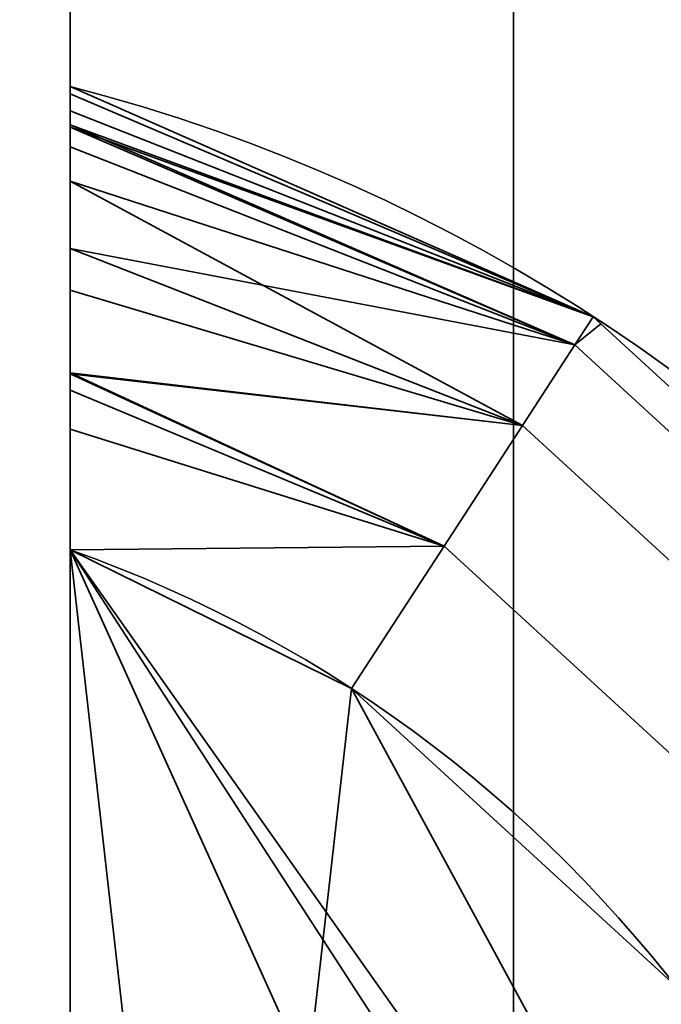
# Model space of a CAD drawing. Header units: millimetres. Extents: x -503 to 6703, y -110 to 193.
# Tile 274 of 656: x 334.39 to 335.83, y -13.57 to -11.35. Entities that reach past the tile are written whole.
import ezdxf

# ---------------------------------------------------------------- set-up
doc = ezdxf.new("R2010")
doc.units = ezdxf.units.MM
doc.layers.add('151', color=7, linetype='Continuous', true_color=0xffffff)

# ---------------------------------------------------------------- blocks, each defined once
blk = doc.blocks.new('UG_SURFACE_001')
at = {"layer": '151', "color": 252, "linetype": 'Continuous', "lineweight": 35}
for points in [[(502.5, -14, 2212.25), (502.5, 174.4, 2212.25), (-502.5, 174.4, 2212.25), (-502.5, -14, 2212.25)], [(-352.5, -14, 2062.2499), (-352.5, 174.4, 2062.2499), (352.5, 174.4, 2062.2499), (352.5, -14, 2062.2499)]]:
    blk.add_3dface(points, dxfattribs=at)
blk = doc.blocks.new('UG_SURFACE_092')
at = {"layer": '151', "color": 252, "linetype": 'Continuous', "lineweight": 35}
for points in [[(334.5, -8.5, 333.75), (334.5, -3, 342.75), (334.5, -3.5, 342.75), (334.5, -11.9594, 335.9195)], [(334.2716, -3.5, 344.3981), (334.2716, -27.5, 344.3981), (334.5, -27.5, 343.25), (334.5, -3.5, 343.25)], [(334.5, -3.5, 310.25), (334.5, -27.5, 310.25), (334.2716, -27.5, 309.1019), (334.2716, -3.5, 309.1019)], [(334.5, -18.4554, 339.75), (334.5, -12.5446, 339.75), (334.5, -3.5, 343.25), (334.5, -27.5, 343.25)], [(334.5, -3.5, 342.75), (334.5, -11.5168, 338.9298), (334.5, -11.5, 338.75)], [(334.5, -3.5, 342.75), (334.5, -11.5552, 336.4274), (334.5, -11.5864, 336.3712)], [(334.5, -11.5, 338.75), (334.5, -11.5, 336.75), (334.5, -3.5, 342.75)], [(334.5, -3.5, 342.75), (334.5, -3.5, 343.25), (334.5, -11.6358, 339.2453), (334.5, -11.5916, 339.1281)], [(334.5, -3.5, 310.25), (334.5, -11.9594, 313.9195), (334.5, -12.1477, 313.8379)], [(334.5, -11.5864, 336.3712), (334.5, -11.7138, 336.1412), (334.5, -3.5, 342.75)], [(334.5, -11.5916, 339.1281), (334.5, -11.5168, 338.9298), (334.5, -3.5, 342.75)], [(334.5, -3.5, 343.25), (334.5, -12.1845, 339.6898), (334.5, -12.1453, 339.668)], [(334.5, -12.1477, 313.8379), (334.5, -12.2723, 313.7839), (334.5, -3.5, 310.25)], [(334.5, -3.5, 310.75), (334.5, -8.5, 319.75), (334.5, -11.5168, 316.9298), (334.5, -11.5, 316.75)], [(334.5, -11.5, 336.75), (334.5, -11.5552, 336.4274), (334.5, -3.5, 342.75)], [(334.5, -12.5446, 339.75), (334.5, -12.1845, 339.6898), (334.5, -3.5, 343.25)], [(334.5, -3.5, 310.25), (334.5, -11.7138, 314.1412), (334.5, -11.9594, 313.9195)], [(334.5, -3.5, 310.25), (334.5, -3.5, 310.75), (334.5, -11.5552, 314.4274), (334.5, -11.5864, 314.3713)], [(334.5, -11.5, 316.75), (334.5, -11.5, 314.75), (334.5, -3.5, 310.75)], [(334.5, -3.5, 343.25), (334.5, -11.865, 339.5119), (334.5, -11.6358, 339.2453)], [(334.5, -11.5864, 314.3713), (334.5, -11.7138, 314.1412), (334.5, -3.5, 310.25)], [(334.5, -12.1453, 339.668), (334.5, -11.865, 339.5119), (334.5, -3.5, 343.25)], [(334.5, -11.5, 314.75), (334.5, -11.5552, 314.4274), (334.5, -3.5, 310.75)], [(334.5, -27.5, 310.25), (334.5, -3.5, 310.25), (334.5, -12.5446, 313.75), (334.5, -18.4554, 313.75)], [(334.5, -12.2723, 313.7839), (334.5, -12.5446, 313.75), (334.5, -3.5, 310.25)], [(334.5, -11.7138, 336.1412), (334.5, -11.9594, 335.9195), (334.5, -3.5, 342.75)], [(334.5, -18.4554, 317.75), (334.5, -12.5446, 317.75), (334.5, -8.5, 319.75), (334.5, -22.5, 319.75)], [(334.5, -8.5, 333.75), (334.5, -11.9594, 335.9195), (334.5, -12.1477, 335.8379)], [(334.5, -8.5, 319.75), (334.5, -11.6358, 317.2454), (334.5, -11.5916, 317.1282)], [(334.5, -22.5, 333.75), (334.5, -8.5, 333.75), (334.5, -12.5446, 335.75), (334.5, -18.4554, 335.75)], [(334.5, -11.5916, 317.1282), (334.5, -11.5168, 316.9298), (334.5, -8.5, 319.75)], [(334.5, -8.5, 319.75), (334.5, -12.1845, 317.6898), (334.5, -12.1453, 317.668)], [(334.5, -12.1477, 335.8379), (334.5, -12.2723, 335.7838), (334.5, -8.5, 333.75)], [(334.5, -12.5446, 317.75), (334.5, -12.1845, 317.6898), (334.5, -8.5, 319.75)], [(334.5, -12.2723, 335.7838), (334.5, -12.5446, 335.75), (334.5, -8.5, 333.75)], [(334.5, -8.5, 319.75), (334.5, -11.865, 317.5119), (334.5, -11.6358, 317.2454)], [(334.5, -12.1453, 317.668), (334.5, -11.865, 317.5119), (334.5, -8.5, 319.75)], [(335.5, -8.5, 333.75), (334.5, -8.5, 333.75), (334.5, -22.5, 333.75), (335.5, -22.5, 333.75)], [(335.5, -22.5, 319.75), (334.5, -22.5, 319.75), (334.5, -8.5, 319.75), (335.5, -8.5, 319.75)], [(335.5, -8.5, 333.75), (335.5, -22.5, 333.75), (335.5, -22, 331.25), (335.5, -9, 331.25)], [(335.5, -22.5, 319.75), (335.5, -8.5, 319.75), (335.5, -9, 322.25), (335.5, -22, 322.25)], [(335.5, -22, 331.25), (337.5, -22, 331.25), (337.5, -9, 331.25), (335.5, -9, 331.25)], [(335.5, -9, 322.25), (337.5, -9, 322.25), (337.5, -22, 322.25), (335.5, -22, 322.25)], [(335.6796, -12.019, 316.75), (334.5, -11.5, 316.75), (334.5, -11.5168, 316.9298)], [(334.5, -11.5552, 314.4274), (334.5, -11.5, 314.75), (335.6796, -12.019, 314.75)], [(334.5, -11.5552, 336.4274), (334.5, -11.5, 336.75), (335.6796, -12.019, 336.75)], [(335.6796, -12.019, 338.75), (334.5, -11.5, 338.75), (334.5, -11.5168, 338.9298)], [(335.6796, -12.019, 336.75), (334.5, -11.5, 336.75), (334.5, -11.5, 338.75), (335.6796, -12.019, 338.75)], [(335.6796, -12.019, 314.75), (334.5, -11.5, 314.75), (334.5, -11.5, 316.75), (335.6796, -12.019, 316.75)], [(335.6796, -12.019, 316.75), (334.5, -11.5168, 316.9298), (334.5, -11.5916, 317.1282)], [(335.6796, -12.019, 338.75), (334.5, -11.5168, 338.9298), (334.5, -11.5916, 339.1281)], [(334.5, -11.5864, 314.3713), (334.5, -11.5552, 314.4274), (335.6796, -12.019, 314.75)], [(334.5, -11.5864, 336.3712), (334.5, -11.5552, 336.4274), (335.6796, -12.019, 336.75)], [(335.6796, -12.019, 314.75), (335.6381, -12.0828, 314.3673), (334.5, -11.5864, 314.3713)], [(334.5, -11.7138, 314.1412), (334.5, -11.5864, 314.3713), (335.6381, -12.0828, 314.3673)], [(335.6796, -12.019, 336.75), (335.6381, -12.0828, 336.3673), (334.5, -11.5864, 336.3712)], [(334.5, -11.7138, 336.1412), (334.5, -11.5864, 336.3712), (335.6381, -12.0828, 336.3673)], [(335.6381, -12.0828, 317.1327), (334.5, -11.5916, 317.1282), (334.5, -11.6358, 317.2454)], [(334.5, -11.5916, 317.1282), (335.6381, -12.0828, 317.1327), (335.6796, -12.019, 316.75)], [(335.6381, -12.0828, 339.1327), (334.5, -11.5916, 339.1281), (334.5, -11.6358, 339.2453)], [(334.5, -11.5916, 339.1281), (335.6381, -12.0828, 339.1327), (335.6796, -12.019, 338.75)], [(335.6381, -12.0828, 317.1327), (334.5, -11.6358, 317.2454), (334.5, -11.865, 317.5119)], [(335.6381, -12.0828, 339.1327), (334.5, -11.6358, 339.2453), (334.5, -11.865, 339.5119)], [(335.6381, -12.0828, 314.3673), (335.52, -12.2646, 314.0429), (334.5, -11.7138, 314.1412)], [(334.5, -11.9594, 313.9195), (334.5, -11.7138, 314.1412), (335.52, -12.2646, 314.0429)], [(335.6381, -12.0828, 336.3673), (335.52, -12.2646, 336.0429), (334.5, -11.7138, 336.1412)], [(334.5, -11.9594, 335.9195), (334.5, -11.7138, 336.1412), (335.52, -12.2646, 336.0429)], [(335.52, -12.2646, 317.4571), (334.5, -11.865, 317.5119), (334.5, -12.1453, 317.668)], [(334.5, -11.865, 317.5119), (335.52, -12.2646, 317.4571), (335.6381, -12.0828, 317.1327)], [(335.52, -12.2646, 339.4571), (334.5, -11.865, 339.5119), (334.5, -12.1453, 339.668)], [(334.5, -11.865, 339.5119), (335.52, -12.2646, 339.4571), (335.6381, -12.0828, 339.1327)], [(334.5, -12.1477, 313.8379), (334.5, -11.9594, 313.9195), (335.52, -12.2646, 314.0429)], [(334.5, -12.1477, 335.8379), (334.5, -11.9594, 335.9195), (335.52, -12.2646, 336.0429)], [(335.6969, -12.0348, 316.75), (335.6796, -12.019, 316.75), (335.6381, -12.0828, 317.1327)], [(335.6381, -12.0828, 314.3673), (335.6796, -12.019, 314.75), (335.6969, -12.0348, 314.75)], [(335.6381, -12.0828, 336.3673), (335.6796, -12.019, 336.75), (335.6969, -12.0348, 336.75)], [(335.6969, -12.0348, 338.75), (335.6796, -12.019, 338.75), (335.6381, -12.0828, 339.1327)], [(335.6796, -12.019, 338.75), (335.6969, -12.0348, 338.75), (335.6969, -12.0348, 336.75), (335.6796, -12.019, 336.75)], [(335.6796, -12.019, 316.75), (335.6969, -12.0348, 316.75), (335.6969, -12.0348, 314.75), (335.6796, -12.019, 314.75)], [(335.6381, -12.0828, 317.1327), (336.5926, -12.9579, 317.1327), (336.6526, -12.911, 316.75), (335.6969, -12.0348, 316.75)], [(335.6969, -12.0348, 314.75), (336.6526, -12.911, 314.75), (336.5926, -12.9579, 314.3673), (335.6381, -12.0828, 314.3673)], [(335.6969, -12.0348, 336.75), (336.6526, -12.911, 336.75), (336.5926, -12.9579, 336.3673), (335.6381, -12.0828, 336.3673)], [(335.6381, -12.0828, 339.1327), (336.5926, -12.9579, 339.1327), (336.6526, -12.911, 338.75), (335.6969, -12.0348, 338.75)], [(336.6526, -12.911, 336.75), (335.6969, -12.0348, 336.75), (335.6969, -12.0348, 338.75), (336.6526, -12.911, 338.75)], [(336.6526, -12.911, 314.75), (335.6969, -12.0348, 314.75), (335.6969, -12.0348, 316.75), (336.6526, -12.911, 316.75)], [(336.5926, -12.9579, 317.1327), (335.6381, -12.0828, 317.1327), (335.52, -12.2646, 317.4571), (336.4217, -13.0913, 317.4571)], [(335.6381, -12.0828, 314.3673), (336.5926, -12.9579, 314.3673), (336.4217, -13.0913, 314.0429), (335.52, -12.2646, 314.0429)], [(335.6381, -12.0828, 336.3673), (336.5926, -12.9579, 336.3673), (336.4217, -13.0913, 336.0429), (335.52, -12.2646, 336.0429)], [(336.5926, -12.9579, 339.1327), (335.6381, -12.0828, 339.1327), (335.52, -12.2646, 339.4571), (336.4217, -13.0913, 339.4571)], [(335.3432, -12.5366, 317.6739), (334.5, -12.1453, 317.668), (334.5, -12.1845, 317.6898)], [(334.5, -12.1453, 317.668), (335.3432, -12.5366, 317.6739), (335.52, -12.2646, 317.4571)], [(335.3432, -12.5366, 339.6739), (334.5, -12.1453, 339.668), (334.5, -12.1845, 339.6898)], [(334.5, -12.1453, 339.668), (335.3432, -12.5366, 339.6739), (335.52, -12.2646, 339.4571)], [(335.52, -12.2646, 314.0429), (335.3432, -12.5366, 313.8261), (334.5, -12.1477, 313.8379)], [(334.5, -12.2723, 313.7839), (334.5, -12.1477, 313.8379), (335.3432, -12.5366, 313.8261)], [(335.52, -12.2646, 336.0429), (335.3432, -12.5366, 335.8261), (334.5, -12.1477, 335.8379)], [(334.5, -12.2723, 335.7838), (334.5, -12.1477, 335.8379), (335.3432, -12.5366, 335.8261)], [(335.3432, -12.5366, 317.6739), (334.5, -12.1845, 317.6898), (334.5, -12.5446, 317.75)], [(335.3432, -12.5366, 339.6739), (334.5, -12.1845, 339.6898), (334.5, -12.5446, 339.75)], [(334.5, -12.5446, 313.75), (334.5, -12.2723, 313.7839), (335.3432, -12.5366, 313.8261)], [(334.5, -12.5446, 335.75), (334.5, -12.2723, 335.7838), (335.3432, -12.5366, 335.8261)], [(336.4217, -13.0913, 317.4571), (335.52, -12.2646, 317.4571), (335.3432, -12.5366, 317.6739), (336.166, -13.291, 317.6739)], [(335.52, -12.2646, 314.0429), (336.4217, -13.0913, 314.0429), (336.166, -13.291, 313.8261), (335.3432, -12.5366, 313.8261)], [(335.52, -12.2646, 336.0429), (336.4217, -13.0913, 336.0429), (336.166, -13.291, 335.8261), (335.3432, -12.5366, 335.8261)], [(336.4217, -13.0913, 339.4571), (335.52, -12.2646, 339.4571), (335.3432, -12.5366, 339.6739), (336.166, -13.291, 339.6739)], [(334.5, -12.5446, 317.75), (335.1347, -12.8575, 317.75), (335.3432, -12.5366, 317.6739)], [(335.3432, -12.5366, 313.8261), (335.1347, -12.8575, 313.75), (334.5, -12.5446, 313.75)], [(335.3432, -12.5366, 335.8261), (335.1347, -12.8575, 335.75), (334.5, -12.5446, 335.75)], [(334.5, -12.5446, 339.75), (335.1347, -12.8575, 339.75), (335.3432, -12.5366, 339.6739)], [(336.166, -13.291, 317.6739), (335.3432, -12.5366, 317.6739), (335.1347, -12.8575, 317.75), (335.8644, -13.5265, 317.75)], [(335.3432, -12.5366, 313.8261), (336.166, -13.291, 313.8261), (335.8644, -13.5265, 313.75), (335.1347, -12.8575, 313.75)], [(335.3432, -12.5366, 335.8261), (336.166, -13.291, 335.8261), (335.8644, -13.5265, 335.75), (335.1347, -12.8575, 335.75)], [(336.166, -13.291, 339.6739), (335.3432, -12.5366, 339.6739), (335.1347, -12.8575, 339.75), (335.8644, -13.5265, 339.75)], [(335.1347, -12.8575, 317.75), (334.5, -12.5446, 317.75), (334.5, -18.4554, 317.75)], [(334.5, -12.5446, 313.75), (336.5, -15.627, 313.75), (336.3367, -16.6034, 313.75)], [(336.5, -15.373, 313.75), (334.5, -12.5446, 313.75), (335.1347, -12.8575, 313.75)], [(336.3367, -16.6034, 313.75), (335.8644, -17.4735, 313.75), (335.1347, -18.1425, 313.75), (334.5, -12.5446, 313.75)], [(336.5, -15.373, 313.75), (336.5, -15.627, 313.75), (334.5, -12.5446, 313.75)], [(335.1347, -18.1425, 313.75), (334.5, -18.4554, 313.75), (334.5, -12.5446, 313.75)], [(334.5, -18.4554, 335.75), (334.5, -12.5446, 335.75), (335.1347, -12.8575, 335.75)], [(335.1347, -12.8575, 339.75), (334.5, -12.5446, 339.75), (334.5, -18.4554, 339.75)], [(336.3367, -14.3966, 317.75), (335.8644, -13.5265, 317.75), (335.1347, -12.8575, 317.75), (334.5, -18.4554, 317.75)], [(334.5, -18.4554, 335.75), (335.1347, -12.8575, 335.75), (335.8644, -13.5265, 335.75), (336.3367, -14.3966, 335.75)], [(336.3367, -14.3966, 339.75), (335.8644, -13.5265, 339.75), (335.1347, -12.8575, 339.75), (334.5, -18.4554, 339.75)], [(335.1347, -12.8575, 313.75), (335.8644, -13.5265, 313.75), (336.3367, -14.3966, 313.75), (336.5, -15.373, 313.75)]]:
    blk.add_3dface(points, dxfattribs=at)
blk = doc.blocks.new('UG_SURFACE_100')
at = {"layer": '151', "color": 252, "linetype": 'Continuous', "lineweight": 35}
for points in [[(334.5, -8.5, 1768.75), (334.5, -3, 1777.75), (334.5, -3.5, 1777.75), (334.5, -11.9594, 1770.9194)], [(334.2716, -3.5, 1779.3981), (334.2716, -27.5, 1779.3981), (334.5, -27.5, 1778.25), (334.5, -3.5, 1778.25)], [(334.5, -3.5, 1745.25), (334.5, -27.5, 1745.25), (334.2716, -27.5, 1744.102), (334.2716, -3.5, 1744.102)], [(334.5, -18.4554, 1774.75), (334.5, -12.5446, 1774.75), (334.5, -3.5, 1778.25), (334.5, -27.5, 1778.25)], [(334.5, -3.5, 1777.75), (334.5, -11.5168, 1773.9298), (334.5, -11.5, 1773.7499)], [(334.5, -3.5, 1777.75), (334.5, -11.5552, 1771.4274), (334.5, -11.5864, 1771.3712)], [(334.5, -11.5, 1773.7499), (334.5, -11.5, 1771.75), (334.5, -3.5, 1777.75)], [(334.5, -3.5, 1777.75), (334.5, -3.5, 1778.25), (334.5, -11.6358, 1774.2454), (334.5, -11.5916, 1774.1282)], [(334.5, -3.5, 1745.25), (334.5, -11.9594, 1748.9195), (334.5, -12.1477, 1748.8378)], [(334.5, -11.5864, 1771.3712), (334.5, -11.7138, 1771.1413), (334.5, -3.5, 1777.75)], [(334.5, -11.5916, 1774.1282), (334.5, -11.5168, 1773.9298), (334.5, -3.5, 1777.75)], [(334.5, -3.5, 1778.25), (334.5, -12.1845, 1774.6898), (334.5, -12.1453, 1774.668)], [(334.5, -12.1477, 1748.8378), (334.5, -12.2723, 1748.7838), (334.5, -3.5, 1745.25)], [(334.5, -3.5, 1745.75), (334.5, -8.5, 1754.75), (334.5, -11.5168, 1751.9298), (334.5, -11.5, 1751.75)], [(334.5, -11.5, 1771.75), (334.5, -11.5552, 1771.4274), (334.5, -3.5, 1777.75)], [(334.5, -12.5446, 1774.75), (334.5, -12.1845, 1774.6898), (334.5, -3.5, 1778.25)], [(334.5, -3.5, 1745.25), (334.5, -11.7138, 1749.1412), (334.5, -11.9594, 1748.9195)], [(334.5, -3.5, 1745.25), (334.5, -3.5, 1745.75), (334.5, -11.5552, 1749.4274), (334.5, -11.5864, 1749.3713)], [(334.5, -11.5, 1751.75), (334.5, -11.5, 1749.75), (334.5, -3.5, 1745.75)], [(334.5, -3.5, 1778.25), (334.5, -11.865, 1774.5119), (334.5, -11.6358, 1774.2454)], [(334.5, -11.5864, 1749.3713), (334.5, -11.7138, 1749.1412), (334.5, -3.5, 1745.25)], [(334.5, -12.1453, 1774.668), (334.5, -11.865, 1774.5119), (334.5, -3.5, 1778.25)], [(334.5, -11.5, 1749.75), (334.5, -11.5552, 1749.4274), (334.5, -3.5, 1745.75)], [(334.5, -27.5, 1745.25), (334.5, -3.5, 1745.25), (334.5, -12.5446, 1748.75), (334.5, -18.4554, 1748.75)], [(334.5, -12.2723, 1748.7838), (334.5, -12.5446, 1748.75), (334.5, -3.5, 1745.25)], [(334.5, -11.7138, 1771.1413), (334.5, -11.9594, 1770.9194), (334.5, -3.5, 1777.75)], [(334.5, -18.4554, 1752.75), (334.5, -12.5446, 1752.75), (334.5, -8.5, 1754.75), (334.5, -22.5, 1754.75)], [(334.5, -8.5, 1768.75), (334.5, -11.9594, 1770.9194), (334.5, -12.1477, 1770.8379)], [(334.5, -8.5, 1754.75), (334.5, -11.6358, 1752.2453), (334.5, -11.5916, 1752.1281)], [(334.5, -22.5, 1768.75), (334.5, -8.5, 1768.75), (334.5, -12.5446, 1770.75), (334.5, -18.4554, 1770.75)], [(334.5, -11.5916, 1752.1281), (334.5, -11.5168, 1751.9298), (334.5, -8.5, 1754.75)], [(334.5, -8.5, 1754.75), (334.5, -12.1845, 1752.6898), (334.5, -12.1453, 1752.668)], [(334.5, -12.1477, 1770.8379), (334.5, -12.2723, 1770.7839), (334.5, -8.5, 1768.75)], [(334.5, -12.5446, 1752.75), (334.5, -12.1845, 1752.6898), (334.5, -8.5, 1754.75)], [(334.5, -12.2723, 1770.7839), (334.5, -12.5446, 1770.75), (334.5, -8.5, 1768.75)], [(334.5, -8.5, 1754.75), (334.5, -11.865, 1752.5119), (334.5, -11.6358, 1752.2453)], [(334.5, -12.1453, 1752.668), (334.5, -11.865, 1752.5119), (334.5, -8.5, 1754.75)], [(335.5, -8.5, 1768.75), (334.5, -8.5, 1768.75), (334.5, -22.5, 1768.75), (335.5, -22.5, 1768.75)], [(335.5, -22.5, 1754.75), (334.5, -22.5, 1754.75), (334.5, -8.5, 1754.75), (335.5, -8.5, 1754.75)], [(335.5, -8.5, 1768.75), (335.5, -22.5, 1768.75), (335.5, -22, 1766.25), (335.5, -9, 1766.25)], [(335.5, -22.5, 1754.75), (335.5, -8.5, 1754.75), (335.5, -9, 1757.25), (335.5, -22, 1757.25)], [(335.5, -22, 1766.25), (337.5, -22, 1766.25), (337.5, -9, 1766.25), (335.5, -9, 1766.25)], [(335.5, -9, 1757.25), (337.5, -9, 1757.25), (337.5, -22, 1757.25), (335.5, -22, 1757.25)], [(335.6796, -12.019, 1751.75), (334.5, -11.5, 1751.75), (334.5, -11.5168, 1751.9298)], [(334.5, -11.5552, 1749.4274), (334.5, -11.5, 1749.75), (335.6796, -12.019, 1749.75)], [(334.5, -11.5552, 1771.4274), (334.5, -11.5, 1771.75), (335.6796, -12.019, 1771.75)], [(335.6796, -12.019, 1773.7499), (334.5, -11.5, 1773.7499), (334.5, -11.5168, 1773.9298)], [(335.6796, -12.019, 1771.75), (334.5, -11.5, 1771.75), (334.5, -11.5, 1773.7499), (335.6796, -12.019, 1773.7499)], [(335.6796, -12.019, 1749.75), (334.5, -11.5, 1749.75), (334.5, -11.5, 1751.75), (335.6796, -12.019, 1751.75)], [(335.6796, -12.019, 1751.75), (334.5, -11.5168, 1751.9298), (334.5, -11.5916, 1752.1281)], [(335.6796, -12.019, 1773.7499), (334.5, -11.5168, 1773.9298), (334.5, -11.5916, 1774.1282)], [(334.5, -11.5864, 1749.3713), (334.5, -11.5552, 1749.4274), (335.6796, -12.019, 1749.75)], [(334.5, -11.5864, 1771.3712), (334.5, -11.5552, 1771.4274), (335.6796, -12.019, 1771.75)], [(335.6796, -12.019, 1749.75), (335.6381, -12.0828, 1749.3674), (334.5, -11.5864, 1749.3713)], [(334.5, -11.7138, 1749.1412), (334.5, -11.5864, 1749.3713), (335.6381, -12.0828, 1749.3674)], [(335.6796, -12.019, 1771.75), (335.6381, -12.0828, 1771.3673), (334.5, -11.5864, 1771.3712)], [(334.5, -11.7138, 1771.1413), (334.5, -11.5864, 1771.3712), (335.6381, -12.0828, 1771.3673)], [(335.6381, -12.0828, 1752.1327), (334.5, -11.5916, 1752.1281), (334.5, -11.6358, 1752.2453)], [(334.5, -11.5916, 1752.1281), (335.6381, -12.0828, 1752.1327), (335.6796, -12.019, 1751.75)], [(335.6381, -12.0828, 1774.1327), (334.5, -11.5916, 1774.1282), (334.5, -11.6358, 1774.2454)], [(334.5, -11.5916, 1774.1282), (335.6381, -12.0828, 1774.1327), (335.6796, -12.019, 1773.7499)], [(335.6381, -12.0828, 1752.1327), (334.5, -11.6358, 1752.2453), (334.5, -11.865, 1752.5119)], [(335.6381, -12.0828, 1774.1327), (334.5, -11.6358, 1774.2454), (334.5, -11.865, 1774.5119)], [(335.6381, -12.0828, 1749.3674), (335.52, -12.2646, 1749.0429), (334.5, -11.7138, 1749.1412)], [(334.5, -11.9594, 1748.9195), (334.5, -11.7138, 1749.1412), (335.52, -12.2646, 1749.0429)], [(335.6381, -12.0828, 1771.3673), (335.52, -12.2646, 1771.0429), (334.5, -11.7138, 1771.1413)], [(334.5, -11.9594, 1770.9194), (334.5, -11.7138, 1771.1413), (335.52, -12.2646, 1771.0429)], [(335.52, -12.2646, 1752.4571), (334.5, -11.865, 1752.5119), (334.5, -12.1453, 1752.668)], [(334.5, -11.865, 1752.5119), (335.52, -12.2646, 1752.4571), (335.6381, -12.0828, 1752.1327)], [(335.52, -12.2646, 1774.4571), (334.5, -11.865, 1774.5119), (334.5, -12.1453, 1774.668)], [(334.5, -11.865, 1774.5119), (335.52, -12.2646, 1774.4571), (335.6381, -12.0828, 1774.1327)], [(334.5, -12.1477, 1748.8378), (334.5, -11.9594, 1748.9195), (335.52, -12.2646, 1749.0429)], [(334.5, -12.1477, 1770.8379), (334.5, -11.9594, 1770.9194), (335.52, -12.2646, 1771.0429)], [(335.6969, -12.0348, 1751.75), (335.6796, -12.019, 1751.75), (335.6381, -12.0828, 1752.1327)], [(335.6381, -12.0828, 1749.3674), (335.6796, -12.019, 1749.75), (335.6969, -12.0348, 1749.75)], [(335.6381, -12.0828, 1771.3673), (335.6796, -12.019, 1771.75), (335.6969, -12.0348, 1771.75)], [(335.6969, -12.0348, 1773.7499), (335.6796, -12.019, 1773.7499), (335.6381, -12.0828, 1774.1327)], [(335.6796, -12.019, 1773.7499), (335.6969, -12.0348, 1773.7499), (335.6969, -12.0348, 1771.75), (335.6796, -12.019, 1771.75)], [(335.6796, -12.019, 1751.75), (335.6969, -12.0348, 1751.75), (335.6969, -12.0348, 1749.75), (335.6796, -12.019, 1749.75)], [(335.6381, -12.0828, 1752.1327), (336.5926, -12.9579, 1752.1327), (336.6526, -12.911, 1751.75), (335.6969, -12.0348, 1751.75)], [(335.6969, -12.0348, 1749.75), (336.6526, -12.911, 1749.75), (336.5926, -12.9579, 1749.3674), (335.6381, -12.0828, 1749.3674)], [(335.6969, -12.0348, 1771.75), (336.6526, -12.911, 1771.75), (336.5926, -12.9579, 1771.3673), (335.6381, -12.0828, 1771.3673)], [(335.6381, -12.0828, 1774.1327), (336.5926, -12.9579, 1774.1327), (336.6526, -12.911, 1773.7499), (335.6969, -12.0348, 1773.7499)], [(336.6526, -12.911, 1771.75), (335.6969, -12.0348, 1771.75), (335.6969, -12.0348, 1773.7499), (336.6526, -12.911, 1773.7499)], [(336.6526, -12.911, 1749.75), (335.6969, -12.0348, 1749.75), (335.6969, -12.0348, 1751.75), (336.6526, -12.911, 1751.75)], [(336.5926, -12.9579, 1752.1327), (335.6381, -12.0828, 1752.1327), (335.52, -12.2646, 1752.4571), (336.4217, -13.0913, 1752.4571)], [(335.6381, -12.0828, 1749.3674), (336.5926, -12.9579, 1749.3674), (336.4217, -13.0913, 1749.0429), (335.52, -12.2646, 1749.0429)], [(335.6381, -12.0828, 1771.3673), (336.5926, -12.9579, 1771.3673), (336.4217, -13.0913, 1771.0429), (335.52, -12.2646, 1771.0429)], [(336.5926, -12.9579, 1774.1327), (335.6381, -12.0828, 1774.1327), (335.52, -12.2646, 1774.4571), (336.4217, -13.0913, 1774.4571)], [(335.3432, -12.5366, 1752.6739), (334.5, -12.1453, 1752.668), (334.5, -12.1845, 1752.6898)], [(334.5, -12.1453, 1752.668), (335.3432, -12.5366, 1752.6739), (335.52, -12.2646, 1752.4571)], [(335.3432, -12.5366, 1774.6739), (334.5, -12.1453, 1774.668), (334.5, -12.1845, 1774.6898)], [(334.5, -12.1453, 1774.668), (335.3432, -12.5366, 1774.6739), (335.52, -12.2646, 1774.4571)], [(335.52, -12.2646, 1749.0429), (335.3432, -12.5366, 1748.8261), (334.5, -12.1477, 1748.8378)], [(334.5, -12.2723, 1748.7838), (334.5, -12.1477, 1748.8378), (335.3432, -12.5366, 1748.8261)], [(335.52, -12.2646, 1771.0429), (335.3432, -12.5366, 1770.8261), (334.5, -12.1477, 1770.8379)], [(334.5, -12.2723, 1770.7839), (334.5, -12.1477, 1770.8379), (335.3432, -12.5366, 1770.8261)], [(335.3432, -12.5366, 1752.6739), (334.5, -12.1845, 1752.6898), (334.5, -12.5446, 1752.75)], [(335.3432, -12.5366, 1774.6739), (334.5, -12.1845, 1774.6898), (334.5, -12.5446, 1774.75)], [(334.5, -12.5446, 1748.75), (334.5, -12.2723, 1748.7838), (335.3432, -12.5366, 1748.8261)], [(334.5, -12.5446, 1770.75), (334.5, -12.2723, 1770.7839), (335.3432, -12.5366, 1770.8261)], [(336.4217, -13.0913, 1752.4571), (335.52, -12.2646, 1752.4571), (335.3432, -12.5366, 1752.6739), (336.166, -13.291, 1752.6739)], [(335.52, -12.2646, 1749.0429), (336.4217, -13.0913, 1749.0429), (336.166, -13.291, 1748.8261), (335.3432, -12.5366, 1748.8261)], [(335.52, -12.2646, 1771.0429), (336.4217, -13.0913, 1771.0429), (336.166, -13.291, 1770.8261), (335.3432, -12.5366, 1770.8261)], [(336.4217, -13.0913, 1774.4571), (335.52, -12.2646, 1774.4571), (335.3432, -12.5366, 1774.6739), (336.166, -13.291, 1774.6739)], [(334.5, -12.5446, 1752.75), (335.1347, -12.8575, 1752.75), (335.3432, -12.5366, 1752.6739)], [(335.3432, -12.5366, 1748.8261), (335.1347, -12.8575, 1748.75), (334.5, -12.5446, 1748.75)], [(335.3432, -12.5366, 1770.8261), (335.1347, -12.8575, 1770.75), (334.5, -12.5446, 1770.75)], [(334.5, -12.5446, 1774.75), (335.1347, -12.8575, 1774.75), (335.3432, -12.5366, 1774.6739)], [(336.166, -13.291, 1752.6739), (335.3432, -12.5366, 1752.6739), (335.1347, -12.8575, 1752.75), (335.8644, -13.5265, 1752.75)], [(335.3432, -12.5366, 1748.8261), (336.166, -13.291, 1748.8261), (335.8644, -13.5265, 1748.75), (335.1347, -12.8575, 1748.75)], [(335.3432, -12.5366, 1770.8261), (336.166, -13.291, 1770.8261), (335.8644, -13.5265, 1770.75), (335.1347, -12.8575, 1770.75)], [(336.166, -13.291, 1774.6739), (335.3432, -12.5366, 1774.6739), (335.1347, -12.8575, 1774.75), (335.8644, -13.5265, 1774.75)], [(335.1347, -12.8575, 1752.75), (334.5, -12.5446, 1752.75), (334.5, -18.4554, 1752.75)], [(334.5, -12.5446, 1748.75), (336.5, -15.627, 1748.75), (336.3367, -16.6034, 1748.75)], [(336.5, -15.373, 1748.75), (334.5, -12.5446, 1748.75), (335.1347, -12.8575, 1748.75)], [(336.3367, -16.6034, 1748.75), (335.8644, -17.4735, 1748.75), (335.1347, -18.1425, 1748.75), (334.5, -12.5446, 1748.75)], [(336.5, -15.373, 1748.75), (336.5, -15.627, 1748.75), (334.5, -12.5446, 1748.75)], [(335.1347, -18.1425, 1748.75), (334.5, -18.4554, 1748.75), (334.5, -12.5446, 1748.75)], [(334.5, -18.4554, 1770.75), (334.5, -12.5446, 1770.75), (335.1347, -12.8575, 1770.75)], [(335.1347, -12.8575, 1774.75), (334.5, -12.5446, 1774.75), (334.5, -18.4554, 1774.75)], [(336.3367, -14.3966, 1752.75), (335.8644, -13.5265, 1752.75), (335.1347, -12.8575, 1752.75), (334.5, -18.4554, 1752.75)], [(334.5, -18.4554, 1770.75), (335.1347, -12.8575, 1770.75), (335.8644, -13.5265, 1770.75), (336.3367, -14.3966, 1770.75)], [(336.3367, -14.3966, 1774.75), (335.8644, -13.5265, 1774.75), (335.1347, -12.8575, 1774.75), (334.5, -18.4554, 1774.75)], [(335.1347, -12.8575, 1748.75), (335.8644, -13.5265, 1748.75), (336.3367, -14.3966, 1748.75), (336.5, -15.373, 1748.75)]]:
    blk.add_3dface(points, dxfattribs=at)
blk = doc.blocks.new('UG_SURFACE_104')
at = {"layer": '151', "color": 252, "linetype": 'Continuous', "lineweight": 35}
for points in [[(334.5, -8.5, 1518.75), (334.5, -3, 1527.75), (334.5, -3.5, 1527.75), (334.5, -11.9594, 1520.9194)], [(334.2716, -3.5, 1529.3981), (334.2716, -27.5, 1529.3981), (334.5, -27.5, 1528.25), (334.5, -3.5, 1528.25)], [(334.5, -3.5, 1495.25), (334.5, -27.5, 1495.25), (334.2716, -27.5, 1494.102), (334.2716, -3.5, 1494.102)], [(334.5, -18.4554, 1524.75), (334.5, -12.5446, 1524.75), (334.5, -3.5, 1528.25), (334.5, -27.5, 1528.25)], [(334.5, -3.5, 1527.75), (334.5, -11.5168, 1523.9298), (334.5, -11.5, 1523.7499)], [(334.5, -3.5, 1527.75), (334.5, -11.5552, 1521.4274), (334.5, -11.5864, 1521.3712)], [(334.5, -11.5, 1523.7499), (334.5, -11.5, 1521.75), (334.5, -3.5, 1527.75)], [(334.5, -3.5, 1527.75), (334.5, -3.5, 1528.25), (334.5, -11.6358, 1524.2454), (334.5, -11.5916, 1524.1282)], [(334.5, -3.5, 1495.25), (334.5, -11.9594, 1498.9195), (334.5, -12.1477, 1498.8378)], [(334.5, -11.5864, 1521.3712), (334.5, -11.7138, 1521.1413), (334.5, -3.5, 1527.75)], [(334.5, -11.5916, 1524.1282), (334.5, -11.5168, 1523.9298), (334.5, -3.5, 1527.75)], [(334.5, -3.5, 1528.25), (334.5, -12.1845, 1524.6898), (334.5, -12.1453, 1524.668)], [(334.5, -12.1477, 1498.8378), (334.5, -12.2723, 1498.7838), (334.5, -3.5, 1495.25)], [(334.5, -3.5, 1495.75), (334.5, -8.5, 1504.75), (334.5, -11.5168, 1501.9298), (334.5, -11.5, 1501.75)], [(334.5, -11.5, 1521.75), (334.5, -11.5552, 1521.4274), (334.5, -3.5, 1527.75)], [(334.5, -12.5446, 1524.75), (334.5, -12.1845, 1524.6898), (334.5, -3.5, 1528.25)], [(334.5, -3.5, 1495.25), (334.5, -11.7138, 1499.1412), (334.5, -11.9594, 1498.9195)], [(334.5, -3.5, 1495.25), (334.5, -3.5, 1495.75), (334.5, -11.5552, 1499.4274), (334.5, -11.5864, 1499.3713)], [(334.5, -11.5, 1501.75), (334.5, -11.5, 1499.75), (334.5, -3.5, 1495.75)], [(334.5, -3.5, 1528.25), (334.5, -11.865, 1524.5119), (334.5, -11.6358, 1524.2454)], [(334.5, -11.5864, 1499.3713), (334.5, -11.7138, 1499.1412), (334.5, -3.5, 1495.25)], [(334.5, -12.1453, 1524.668), (334.5, -11.865, 1524.5119), (334.5, -3.5, 1528.25)], [(334.5, -11.5, 1499.75), (334.5, -11.5552, 1499.4274), (334.5, -3.5, 1495.75)], [(334.5, -27.5, 1495.25), (334.5, -3.5, 1495.25), (334.5, -12.5446, 1498.75), (334.5, -18.4554, 1498.75)], [(334.5, -12.2723, 1498.7838), (334.5, -12.5446, 1498.75), (334.5, -3.5, 1495.25)], [(334.5, -11.7138, 1521.1413), (334.5, -11.9594, 1520.9194), (334.5, -3.5, 1527.75)], [(334.5, -18.4554, 1502.75), (334.5, -12.5446, 1502.75), (334.5, -8.5, 1504.75), (334.5, -22.5, 1504.75)], [(334.5, -8.5, 1518.75), (334.5, -11.9594, 1520.9194), (334.5, -12.1477, 1520.8379)], [(334.5, -8.5, 1504.75), (334.5, -11.6358, 1502.2453), (334.5, -11.5916, 1502.1281)], [(334.5, -22.5, 1518.75), (334.5, -8.5, 1518.75), (334.5, -12.5446, 1520.75), (334.5, -18.4554, 1520.75)], [(334.5, -11.5916, 1502.1281), (334.5, -11.5168, 1501.9298), (334.5, -8.5, 1504.75)], [(334.5, -8.5, 1504.75), (334.5, -12.1845, 1502.6898), (334.5, -12.1453, 1502.668)], [(334.5, -12.1477, 1520.8379), (334.5, -12.2723, 1520.7839), (334.5, -8.5, 1518.75)], [(334.5, -12.5446, 1502.75), (334.5, -12.1845, 1502.6898), (334.5, -8.5, 1504.75)], [(334.5, -12.2723, 1520.7839), (334.5, -12.5446, 1520.75), (334.5, -8.5, 1518.75)], [(334.5, -8.5, 1504.75), (334.5, -11.865, 1502.5119), (334.5, -11.6358, 1502.2453)], [(334.5, -12.1453, 1502.668), (334.5, -11.865, 1502.5119), (334.5, -8.5, 1504.75)], [(335.5, -8.5, 1518.75), (334.5, -8.5, 1518.75), (334.5, -22.5, 1518.75), (335.5, -22.5, 1518.75)], [(335.5, -22.5, 1504.75), (334.5, -22.5, 1504.75), (334.5, -8.5, 1504.75), (335.5, -8.5, 1504.75)], [(335.5, -8.5, 1518.75), (335.5, -22.5, 1518.75), (335.5, -22, 1516.25), (335.5, -9, 1516.25)], [(335.5, -22.5, 1504.75), (335.5, -8.5, 1504.75), (335.5, -9, 1507.25), (335.5, -22, 1507.25)], [(335.5, -22, 1516.25), (337.5, -22, 1516.25), (337.5, -9, 1516.25), (335.5, -9, 1516.25)], [(335.5, -9, 1507.25), (337.5, -9, 1507.25), (337.5, -22, 1507.25), (335.5, -22, 1507.25)], [(335.6796, -12.019, 1501.75), (334.5, -11.5, 1501.75), (334.5, -11.5168, 1501.9298)], [(334.5, -11.5552, 1499.4274), (334.5, -11.5, 1499.75), (335.6796, -12.019, 1499.75)], [(334.5, -11.5552, 1521.4274), (334.5, -11.5, 1521.75), (335.6796, -12.019, 1521.75)], [(335.6796, -12.019, 1523.7499), (334.5, -11.5, 1523.7499), (334.5, -11.5168, 1523.9298)], [(335.6796, -12.019, 1521.75), (334.5, -11.5, 1521.75), (334.5, -11.5, 1523.7499), (335.6796, -12.019, 1523.7499)], [(335.6796, -12.019, 1499.75), (334.5, -11.5, 1499.75), (334.5, -11.5, 1501.75), (335.6796, -12.019, 1501.75)], [(335.6796, -12.019, 1501.75), (334.5, -11.5168, 1501.9298), (334.5, -11.5916, 1502.1281)], [(335.6796, -12.019, 1523.7499), (334.5, -11.5168, 1523.9298), (334.5, -11.5916, 1524.1282)], [(334.5, -11.5864, 1499.3713), (334.5, -11.5552, 1499.4274), (335.6796, -12.019, 1499.75)], [(334.5, -11.5864, 1521.3712), (334.5, -11.5552, 1521.4274), (335.6796, -12.019, 1521.75)], [(335.6796, -12.019, 1499.75), (335.6381, -12.0828, 1499.3674), (334.5, -11.5864, 1499.3713)], [(334.5, -11.7138, 1499.1412), (334.5, -11.5864, 1499.3713), (335.6381, -12.0828, 1499.3674)], [(335.6796, -12.019, 1521.75), (335.6381, -12.0828, 1521.3673), (334.5, -11.5864, 1521.3712)], [(334.5, -11.7138, 1521.1413), (334.5, -11.5864, 1521.3712), (335.6381, -12.0828, 1521.3673)], [(335.6381, -12.0828, 1502.1327), (334.5, -11.5916, 1502.1281), (334.5, -11.6358, 1502.2453)], [(334.5, -11.5916, 1502.1281), (335.6381, -12.0828, 1502.1327), (335.6796, -12.019, 1501.75)], [(335.6381, -12.0828, 1524.1327), (334.5, -11.5916, 1524.1282), (334.5, -11.6358, 1524.2454)], [(334.5, -11.5916, 1524.1282), (335.6381, -12.0828, 1524.1327), (335.6796, -12.019, 1523.7499)], [(335.6381, -12.0828, 1502.1327), (334.5, -11.6358, 1502.2453), (334.5, -11.865, 1502.5119)], [(335.6381, -12.0828, 1524.1327), (334.5, -11.6358, 1524.2454), (334.5, -11.865, 1524.5119)], [(335.6381, -12.0828, 1499.3674), (335.52, -12.2646, 1499.0429), (334.5, -11.7138, 1499.1412)], [(334.5, -11.9594, 1498.9195), (334.5, -11.7138, 1499.1412), (335.52, -12.2646, 1499.0429)], [(335.6381, -12.0828, 1521.3673), (335.52, -12.2646, 1521.0429), (334.5, -11.7138, 1521.1413)], [(334.5, -11.9594, 1520.9194), (334.5, -11.7138, 1521.1413), (335.52, -12.2646, 1521.0429)], [(335.52, -12.2646, 1502.4571), (334.5, -11.865, 1502.5119), (334.5, -12.1453, 1502.668)], [(334.5, -11.865, 1502.5119), (335.52, -12.2646, 1502.4571), (335.6381, -12.0828, 1502.1327)], [(335.52, -12.2646, 1524.4571), (334.5, -11.865, 1524.5119), (334.5, -12.1453, 1524.668)], [(334.5, -11.865, 1524.5119), (335.52, -12.2646, 1524.4571), (335.6381, -12.0828, 1524.1327)], [(334.5, -12.1477, 1498.8378), (334.5, -11.9594, 1498.9195), (335.52, -12.2646, 1499.0429)], [(334.5, -12.1477, 1520.8379), (334.5, -11.9594, 1520.9194), (335.52, -12.2646, 1521.0429)], [(335.6969, -12.0348, 1501.75), (335.6796, -12.019, 1501.75), (335.6381, -12.0828, 1502.1327)], [(335.6381, -12.0828, 1499.3674), (335.6796, -12.019, 1499.75), (335.6969, -12.0348, 1499.75)], [(335.6381, -12.0828, 1521.3673), (335.6796, -12.019, 1521.75), (335.6969, -12.0348, 1521.75)], [(335.6969, -12.0348, 1523.7499), (335.6796, -12.019, 1523.7499), (335.6381, -12.0828, 1524.1327)], [(335.6796, -12.019, 1523.7499), (335.6969, -12.0348, 1523.7499), (335.6969, -12.0348, 1521.75), (335.6796, -12.019, 1521.75)], [(335.6796, -12.019, 1501.75), (335.6969, -12.0348, 1501.75), (335.6969, -12.0348, 1499.75), (335.6796, -12.019, 1499.75)], [(335.6381, -12.0828, 1502.1327), (336.5926, -12.9579, 1502.1327), (336.6526, -12.911, 1501.75), (335.6969, -12.0348, 1501.75)], [(335.6969, -12.0348, 1499.75), (336.6526, -12.911, 1499.75), (336.5926, -12.9579, 1499.3674), (335.6381, -12.0828, 1499.3674)], [(335.6969, -12.0348, 1521.75), (336.6526, -12.911, 1521.75), (336.5926, -12.9579, 1521.3673), (335.6381, -12.0828, 1521.3673)], [(335.6381, -12.0828, 1524.1327), (336.5926, -12.9579, 1524.1327), (336.6526, -12.911, 1523.7499), (335.6969, -12.0348, 1523.7499)], [(336.6526, -12.911, 1521.75), (335.6969, -12.0348, 1521.75), (335.6969, -12.0348, 1523.7499), (336.6526, -12.911, 1523.7499)], [(336.6526, -12.911, 1499.75), (335.6969, -12.0348, 1499.75), (335.6969, -12.0348, 1501.75), (336.6526, -12.911, 1501.75)], [(336.5926, -12.9579, 1502.1327), (335.6381, -12.0828, 1502.1327), (335.52, -12.2646, 1502.4571), (336.4217, -13.0913, 1502.4571)], [(335.6381, -12.0828, 1499.3674), (336.5926, -12.9579, 1499.3674), (336.4217, -13.0913, 1499.0429), (335.52, -12.2646, 1499.0429)], [(335.6381, -12.0828, 1521.3673), (336.5926, -12.9579, 1521.3673), (336.4217, -13.0913, 1521.0429), (335.52, -12.2646, 1521.0429)], [(336.5926, -12.9579, 1524.1327), (335.6381, -12.0828, 1524.1327), (335.52, -12.2646, 1524.4571), (336.4217, -13.0913, 1524.4571)], [(335.3432, -12.5366, 1502.6739), (334.5, -12.1453, 1502.668), (334.5, -12.1845, 1502.6898)], [(334.5, -12.1453, 1502.668), (335.3432, -12.5366, 1502.6739), (335.52, -12.2646, 1502.4571)], [(335.3432, -12.5366, 1524.6739), (334.5, -12.1453, 1524.668), (334.5, -12.1845, 1524.6898)], [(334.5, -12.1453, 1524.668), (335.3432, -12.5366, 1524.6739), (335.52, -12.2646, 1524.4571)], [(335.52, -12.2646, 1499.0429), (335.3432, -12.5366, 1498.8261), (334.5, -12.1477, 1498.8378)], [(334.5, -12.2723, 1498.7838), (334.5, -12.1477, 1498.8378), (335.3432, -12.5366, 1498.8261)], [(335.52, -12.2646, 1521.0429), (335.3432, -12.5366, 1520.8261), (334.5, -12.1477, 1520.8379)], [(334.5, -12.2723, 1520.7839), (334.5, -12.1477, 1520.8379), (335.3432, -12.5366, 1520.8261)], [(335.3432, -12.5366, 1502.6739), (334.5, -12.1845, 1502.6898), (334.5, -12.5446, 1502.75)], [(335.3432, -12.5366, 1524.6739), (334.5, -12.1845, 1524.6898), (334.5, -12.5446, 1524.75)], [(334.5, -12.5446, 1498.75), (334.5, -12.2723, 1498.7838), (335.3432, -12.5366, 1498.8261)], [(334.5, -12.5446, 1520.75), (334.5, -12.2723, 1520.7839), (335.3432, -12.5366, 1520.8261)], [(336.4217, -13.0913, 1502.4571), (335.52, -12.2646, 1502.4571), (335.3432, -12.5366, 1502.6739), (336.166, -13.291, 1502.6739)], [(335.52, -12.2646, 1499.0429), (336.4217, -13.0913, 1499.0429), (336.166, -13.291, 1498.8261), (335.3432, -12.5366, 1498.8261)], [(335.52, -12.2646, 1521.0429), (336.4217, -13.0913, 1521.0429), (336.166, -13.291, 1520.8261), (335.3432, -12.5366, 1520.8261)], [(336.4217, -13.0913, 1524.4571), (335.52, -12.2646, 1524.4571), (335.3432, -12.5366, 1524.6739), (336.166, -13.291, 1524.6739)], [(334.5, -12.5446, 1502.75), (335.1347, -12.8575, 1502.75), (335.3432, -12.5366, 1502.6739)], [(335.3432, -12.5366, 1498.8261), (335.1347, -12.8575, 1498.75), (334.5, -12.5446, 1498.75)], [(335.3432, -12.5366, 1520.8261), (335.1347, -12.8575, 1520.75), (334.5, -12.5446, 1520.75)], [(334.5, -12.5446, 1524.75), (335.1347, -12.8575, 1524.75), (335.3432, -12.5366, 1524.6739)], [(336.166, -13.291, 1502.6739), (335.3432, -12.5366, 1502.6739), (335.1347, -12.8575, 1502.75), (335.8644, -13.5265, 1502.75)], [(335.3432, -12.5366, 1498.8261), (336.166, -13.291, 1498.8261), (335.8644, -13.5265, 1498.75), (335.1347, -12.8575, 1498.75)], [(335.3432, -12.5366, 1520.8261), (336.166, -13.291, 1520.8261), (335.8644, -13.5265, 1520.75), (335.1347, -12.8575, 1520.75)], [(336.166, -13.291, 1524.6739), (335.3432, -12.5366, 1524.6739), (335.1347, -12.8575, 1524.75), (335.8644, -13.5265, 1524.75)], [(335.1347, -12.8575, 1502.75), (334.5, -12.5446, 1502.75), (334.5, -18.4554, 1502.75)], [(334.5, -12.5446, 1498.75), (336.5, -15.627, 1498.75), (336.3367, -16.6034, 1498.75)], [(336.5, -15.373, 1498.75), (334.5, -12.5446, 1498.75), (335.1347, -12.8575, 1498.75)], [(336.3367, -16.6034, 1498.75), (335.8644, -17.4735, 1498.75), (335.1347, -18.1425, 1498.75), (334.5, -12.5446, 1498.75)], [(336.5, -15.373, 1498.75), (336.5, -15.627, 1498.75), (334.5, -12.5446, 1498.75)], [(335.1347, -18.1425, 1498.75), (334.5, -18.4554, 1498.75), (334.5, -12.5446, 1498.75)], [(334.5, -18.4554, 1520.75), (334.5, -12.5446, 1520.75), (335.1347, -12.8575, 1520.75)], [(335.1347, -12.8575, 1524.75), (334.5, -12.5446, 1524.75), (334.5, -18.4554, 1524.75)], [(336.3367, -14.3966, 1502.75), (335.8644, -13.5265, 1502.75), (335.1347, -12.8575, 1502.75), (334.5, -18.4554, 1502.75)], [(334.5, -18.4554, 1520.75), (335.1347, -12.8575, 1520.75), (335.8644, -13.5265, 1520.75), (336.3367, -14.3966, 1520.75)], [(336.3367, -14.3966, 1524.75), (335.8644, -13.5265, 1524.75), (335.1347, -12.8575, 1524.75), (334.5, -18.4554, 1524.75)], [(335.1347, -12.8575, 1498.75), (335.8644, -13.5265, 1498.75), (336.3367, -14.3966, 1498.75), (336.5, -15.373, 1498.75)]]:
    blk.add_3dface(points, dxfattribs=at)

msp = doc.modelspace()

# ---------------------------------------------------------------- linework, layer by layer
at = {"layer": '151', "color": 252, "linetype": 'Continuous', "lineweight": -3, "true_color": 0x939598}
for p, q in [((334.5, -27.5, 343.25), (334.5, -3.5, 343.25)), ((334.5, -27.5, 310.25), (334.5, -3.5, 310.25)), ((334.5, -27.5, 1778.25), (334.5, -3.5, 1778.25)), ((334.5, -27.5, 1745.25), (334.5, -3.5, 1745.25)), ((334.5, -27.5, 1495.25), (334.5, -3.5, 1495.25)), ((334.5, -27.5, 1528.25), (334.5, -3.5, 1528.25)), ((334.5, -8.5, 319.75), (334.5, -22.5, 319.75)), ((334.5, -22.5, 333.75), (334.5, -8.5, 333.75)), ((334.5, -8.5, 1754.75), (334.5, -22.5, 1754.75)), ((334.5, -22.5, 1768.75), (334.5, -8.5, 1768.75)), ((334.5, -22.5, 1518.75), (334.5, -8.5, 1518.75)), ((334.5, -8.5, 1504.75), (334.5, -22.5, 1504.75)), ((335.5, -8.5, 319.75), (335.5, -22.5, 319.75)), ((335.5, -22.5, 333.75), (335.5, -8.5, 333.75)), ((335.5, -8.5, 1754.75), (335.5, -22.5, 1754.75)), ((335.5, -22.5, 1768.75), (335.5, -8.5, 1768.75)), ((335.5, -22.5, 1518.75), (335.5, -8.5, 1518.75)), ((335.5, -8.5, 1504.75), (335.5, -22.5, 1504.75)), ((335.5, -9, 322.25), (335.5, -22, 322.25)), ((335.5, -22, 331.25), (335.5, -9, 331.25)), ((335.5, -9, 1757.25), (335.5, -22, 1757.25)), ((335.5, -22, 1766.25), (335.5, -9, 1766.25)), ((335.5, -9, 1507.25), (335.5, -22, 1507.25)), ((335.5, -22, 1516.25), (335.5, -9, 1516.25)), ((334.5, -11.5, 316.75), (334.5, -11.5, 314.75)), ((334.5, -11.5, 338.75), (334.5, -11.5, 336.75)), ((334.5, -11.5, 1751.75), (334.5, -11.5, 1749.75)), ((334.5, -11.5, 1773.75), (334.5, -11.5, 1771.75)), ((334.5, -11.5, 1523.75), (334.5, -11.5, 1521.75)), ((334.5, -11.5, 1501.75), (334.5, -11.5, 1499.75)), ((334.5, -12.5446, 313.75), (334.5, -18.4554, 313.75)), ((334.5, -12.5446, 335.75), (334.5, -18.4554, 335.75)), ((334.5, -18.4554, 339.75), (334.5, -12.5446, 339.75)), ((334.5, -18.4554, 317.75), (334.5, -12.5446, 317.75)), ((334.5, -12.5446, 1748.75), (334.5, -18.4554, 1748.75)), ((334.5, -12.5446, 1770.75), (334.5, -18.4554, 1770.75)), ((334.5, -18.4554, 1752.75), (334.5, -12.5446, 1752.75)), ((334.5, -18.4554, 1774.75), (334.5, -12.5446, 1774.75)), ((334.5, -12.5446, 1498.75), (334.5, -18.4554, 1498.75)), ((334.5, -12.5446, 1520.75), (334.5, -18.4554, 1520.75)), ((334.5, -18.4554, 1524.75), (334.5, -12.5446, 1524.75)), ((334.5, -18.4554, 1502.75), (334.5, -12.5446, 1502.75))]:
    msp.add_line(p, q, dxfattribs=at)
for centre, radius, end in [((333.5, -15.373, 314.75), 4, 75.5225), ((333.5, -15.373, 336.75), 4, 75.5225), ((333.5, -15.373, 1749.75), 4, 75.5225), ((333.5, -15.373, 1771.75), 4, 75.5225), ((333.5, -15.373, 1499.75), 4, 75.5225), ((333.5, -15.373, 1521.75), 4, 75.5225), ((333.5, -15.373, 317.75), 3, 70.5288), ((333.5, -15.373, 339.75), 3, 70.5288), ((333.5, -15.373, 1752.75), 3, 70.5288), ((333.5, -15.373, 1774.75), 3, 70.5288), ((333.5, -15.373, 1524.75), 3, 70.5288), ((333.5, -15.373, 1502.75), 3, 70.5288)]:
    msp.add_arc(centre, radius, 0, end, dxfattribs=at)
at = {"layer": '151', "color": 252, "linetype": 'Continuous', "lineweight": -3, "true_color": 0x939598, "extrusion": (0, 0, -1)}
for centre, radius, start in [((-333.5, -15.373, -338.75), 4, 104.4775), ((-333.5, -15.373, -316.75), 4, 104.4775), ((-333.5, -15.373, -1773.75), 4, 104.4775), ((-333.5, -15.373, -1751.75), 4, 104.4775), ((-333.5, -15.373, -1501.75), 4, 104.4775), ((-333.5, -15.373, -1523.75), 4, 104.4775), ((-333.5, -15.373, -335.75), 3, 109.4712), ((-333.5, -15.373, -313.75), 3, 109.4712), ((-333.5, -15.373, -1770.75), 3, 109.4712), ((-333.5, -15.373, -1748.75), 3, 109.4712), ((-333.5, -15.373, -1520.75), 3, 109.4712), ((-333.5, -15.373, -1498.75), 3, 109.4712)]:
    msp.add_arc(centre, radius, start, 180, dxfattribs=at)
at = {"layer": '151', "color": 252, "linetype": 'Continuous', "lineweight": -3, "true_color": 0x939598}
for points, knots in [([(334.5, -11.5, 314.75), (334.5, -11.5, 314.6409), (334.5, -11.519, 314.5303), (334.5, -11.5915, 314.3245), (334.5, -11.6459, 314.2266), (334.5, -11.7825, 314.0549), (334.5, -11.8667, 313.9792), (334.5, -12.055, 313.858), (334.5, -12.1621, 313.8118), (334.5, -12.3609, 313.7613), (334.5, -12.4531, 313.75), (334.5, -12.5446, 313.75)], [0, 0, 0, 0, 0.204718, 0.204718, 0.40929, 0.40929, 0.616157, 0.616157, 0.829324, 0.829324, 1, 1, 1, 1]), ([(334.5, -12.5446, 339.75), (334.5, -12.4229, 339.75), (334.5, -12.2994, 339.7297), (334.5, -12.0693, 339.6499), (334.5, -11.9594, 339.589), (334.5, -11.7743, 339.4377), (334.5, -11.6953, 339.3463), (334.5, -11.5786, 339.1486), (334.5, -11.5377, 339.0403), (334.5, -11.5057, 338.8707), (334.5, -11.5, 338.8102), (334.5, -11.5, 338.75)], [0, 0, 0, 0, 0.228353, 0.228353, 0.457288, 0.457288, 0.67736, 0.67736, 0.88827, 0.88827, 1, 1, 1, 1]), ([(334.5, -11.5, 336.75), (334.5, -11.5, 336.6409), (334.5, -11.519, 336.5303), (334.5, -11.5915, 336.3245), (334.5, -11.6459, 336.2266), (334.5, -11.7825, 336.0549), (334.5, -11.8667, 335.9792), (334.5, -12.055, 335.858), (334.5, -12.1621, 335.8118), (334.5, -12.3609, 335.7613), (334.5, -12.4531, 335.75), (334.5, -12.5446, 335.75)], [0, 0, 0, 0, 0.204718, 0.204718, 0.40929, 0.40929, 0.616157, 0.616157, 0.829324, 0.829324, 1, 1, 1, 1]), ([(334.5, -12.5446, 317.75), (334.5, -12.4229, 317.75), (334.5, -12.2994, 317.7297), (334.5, -12.0693, 317.6499), (334.5, -11.9594, 317.589), (334.5, -11.7743, 317.4377), (334.5, -11.6953, 317.3463), (334.5, -11.5786, 317.1486), (334.5, -11.5377, 317.0403), (334.5, -11.5057, 316.8707), (334.5, -11.5, 316.8102), (334.5, -11.5, 316.75)], [0, 0, 0, 0, 0.228353, 0.228353, 0.457288, 0.457288, 0.67736, 0.67736, 0.88827, 0.88827, 1, 1, 1, 1]), ([(334.5, -11.5, 1749.75), (334.5, -11.5, 1749.6409), (334.5, -11.519, 1749.5303), (334.5, -11.5915, 1749.3245), (334.5, -11.6459, 1749.2266), (334.5, -11.7825, 1749.0549), (334.5, -11.8667, 1748.9792), (334.5, -12.055, 1748.858), (334.5, -12.1621, 1748.8118), (334.5, -12.3609, 1748.7613), (334.5, -12.4531, 1748.75), (334.5, -12.5446, 1748.75)], [0, 0, 0, 0, 0.204718, 0.204718, 0.40929, 0.40929, 0.616157, 0.616157, 0.829324, 0.829324, 1, 1, 1, 1]), ([(334.5, -12.5446, 1774.75), (334.5, -12.4229, 1774.75), (334.5, -12.2994, 1774.7297), (334.5, -12.0693, 1774.6499), (334.5, -11.9594, 1774.589), (334.5, -11.7743, 1774.4377), (334.5, -11.6953, 1774.3463), (334.5, -11.5786, 1774.1486), (334.5, -11.5377, 1774.0403), (334.5, -11.5057, 1773.8707), (334.5, -11.5, 1773.8102), (334.5, -11.5, 1773.75)], [0, 0, 0, 0, 0.228353, 0.228353, 0.457288, 0.457288, 0.67736, 0.67736, 0.88827, 0.88827, 1, 1, 1, 1]), ([(334.5, -11.5, 1771.75), (334.5, -11.5, 1771.6409), (334.5, -11.519, 1771.5303), (334.5, -11.5915, 1771.3245), (334.5, -11.6459, 1771.2266), (334.5, -11.7825, 1771.0549), (334.5, -11.8667, 1770.9792), (334.5, -12.055, 1770.858), (334.5, -12.1621, 1770.8118), (334.5, -12.3609, 1770.7613), (334.5, -12.4531, 1770.75), (334.5, -12.5446, 1770.75)], [0, 0, 0, 0, 0.204718, 0.204718, 0.40929, 0.40929, 0.616157, 0.616157, 0.829324, 0.829324, 1, 1, 1, 1]), ([(334.5, -12.5446, 1752.75), (334.5, -12.4229, 1752.75), (334.5, -12.2994, 1752.7297), (334.5, -12.0693, 1752.6499), (334.5, -11.9594, 1752.589), (334.5, -11.7743, 1752.4377), (334.5, -11.6953, 1752.3463), (334.5, -11.5786, 1752.1486), (334.5, -11.5377, 1752.0403), (334.5, -11.5057, 1751.8707), (334.5, -11.5, 1751.8102), (334.5, -11.5, 1751.75)], [0, 0, 0, 0, 0.228353, 0.228353, 0.457288, 0.457288, 0.67736, 0.67736, 0.88827, 0.88827, 1, 1, 1, 1]), ([(334.5, -11.5, 1499.75), (334.5, -11.5, 1499.6409), (334.5, -11.519, 1499.5303), (334.5, -11.5915, 1499.3245), (334.5, -11.6459, 1499.2266), (334.5, -11.7825, 1499.0549), (334.5, -11.8667, 1498.9792), (334.5, -12.055, 1498.858), (334.5, -12.1621, 1498.8118), (334.5, -12.3609, 1498.7613), (334.5, -12.4531, 1498.75), (334.5, -12.5446, 1498.75)], [0, 0, 0, 0, 0.204718, 0.204718, 0.40929, 0.40929, 0.616157, 0.616157, 0.829324, 0.829324, 1, 1, 1, 1]), ([(334.5, -12.5446, 1524.75), (334.5, -12.4229, 1524.75), (334.5, -12.2994, 1524.7297), (334.5, -12.0693, 1524.6499), (334.5, -11.9594, 1524.589), (334.5, -11.7743, 1524.4377), (334.5, -11.6953, 1524.3463), (334.5, -11.5786, 1524.1486), (334.5, -11.5377, 1524.0403), (334.5, -11.5057, 1523.8707), (334.5, -11.5, 1523.8102), (334.5, -11.5, 1523.75)], [0, 0, 0, 0, 0.228353, 0.228353, 0.457288, 0.457288, 0.67736, 0.67736, 0.88827, 0.88827, 1, 1, 1, 1]), ([(334.5, -11.5, 1521.75), (334.5, -11.5, 1521.6409), (334.5, -11.519, 1521.5303), (334.5, -11.5915, 1521.3245), (334.5, -11.6459, 1521.2266), (334.5, -11.7825, 1521.0549), (334.5, -11.8667, 1520.9792), (334.5, -12.055, 1520.858), (334.5, -12.1621, 1520.8118), (334.5, -12.3609, 1520.7613), (334.5, -12.4531, 1520.75), (334.5, -12.5446, 1520.75)], [0, 0, 0, 0, 0.204718, 0.204718, 0.40929, 0.40929, 0.616157, 0.616157, 0.829324, 0.829324, 1, 1, 1, 1]), ([(334.5, -12.5446, 1502.75), (334.5, -12.4229, 1502.75), (334.5, -12.2994, 1502.7297), (334.5, -12.0693, 1502.6499), (334.5, -11.9594, 1502.589), (334.5, -11.7743, 1502.4377), (334.5, -11.6953, 1502.3463), (334.5, -11.5786, 1502.1486), (334.5, -11.5377, 1502.0403), (334.5, -11.5057, 1501.8707), (334.5, -11.5, 1501.8102), (334.5, -11.5, 1501.75)], [0, 0, 0, 0, 0.228353, 0.228353, 0.457288, 0.457288, 0.67736, 0.67736, 0.88827, 0.88827, 1, 1, 1, 1])]:
    msp.add_open_spline(points, degree=3, knots=knots, dxfattribs=at)

# ---------------------------------------------------------------- block references
for name in ['UG_SURFACE_001', 'UG_SURFACE_092', 'UG_SURFACE_100', 'UG_SURFACE_104']:
    msp.add_blockref(name, (0, 0), dxfattribs=at)

doc.saveas('drawing.dxf')
